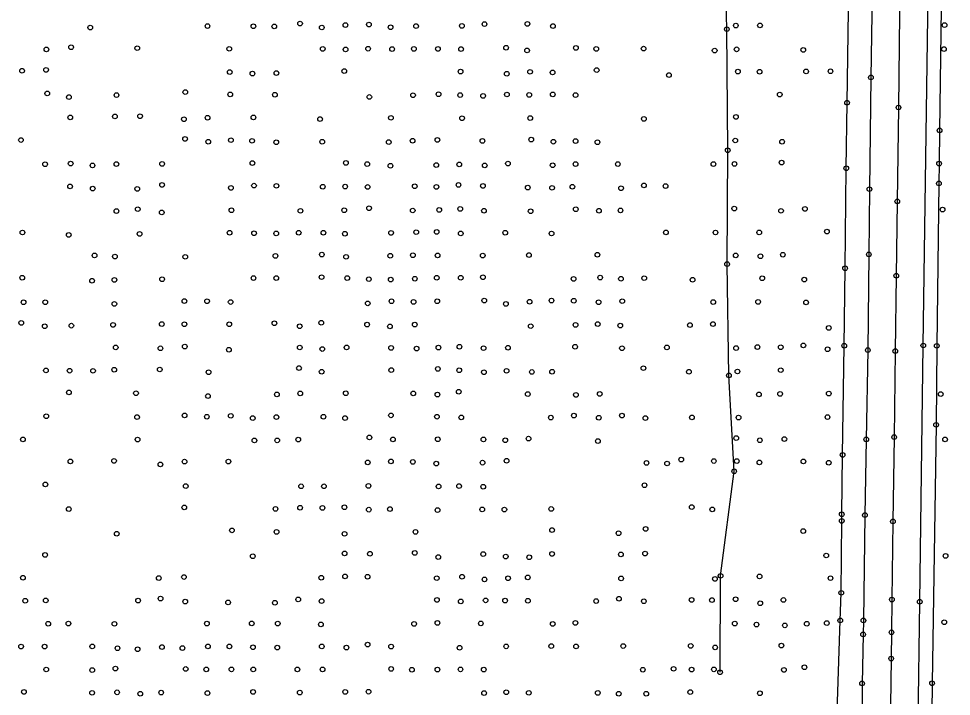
# Model space of a CAD drawing. Extents: x 20503438 to 20508873, y 7964251 to 7984667.
# Drawn here: x 20506282.2 to 20506681.4, y 7972464.8 to 7972754.9 of the extents above; entities that cross this region are included whole.
import ezdxf

# ---------------------------------------------------------------- set-up
doc = ezdxf.new("R2010")
doc.units = 0
for name, color, linetype in [('SurBreakLine', 7, 'Continuous'), ('SurDrainageArrowDown', 7, 'Continuous'), ('SurEdgeRoadPaved', 7, 'Continuous'), ('SurEdgeShoulderPaved', 7, 'Continuous'), ('SurPointsNonDTM', 7, 'Continuous'), ('SurSurveyPoints', 7, 'Continuous')]:
    doc.layers.add(name, color=color, linetype=linetype)

msp = doc.modelspace()

# ---------------------------------------------------------------- linework, layer by layer
at = {"layer": 'SurBreakLine'}
msp.add_lwpolyline([(20506663.33, 7973069.8), (20506662.94, 7973038.47), (20506662.68, 7973018.66), (20506661.96, 7972964.76), (20506661.55, 7972931.17), (20506661.22, 7972905.77), (20506660.66, 7972871.66), (20506660.1, 7972820.68), (20506659.81, 7972797.41), (20506659.27, 7972756.99), (20506658.77, 7972716.86), (20506658.27, 7972676.66), (20506657.84, 7972644.83), (20506657.39, 7972612.6), (20506656.92, 7972575.74), (20506656.4, 7972539.64), (20506655.94, 7972506.22), (20506655.78, 7972492.18), (20506655.64, 7972480.95), (20506655.39, 7972460.82)], dxfattribs=at)
at = {"layer": 'SurDrainageArrowDown'}
msp.add_lwpolyline([(20506582.39, 7972475.07), (20506582.65, 7972516.36), (20506588.45, 7972561.12), (20506586.2, 7972602.19), (20506585.43, 7972649.8), (20506585.69, 7972698.55), (20506585.31, 7972750.39), (20506584.27, 7972792.42), (20506582.67, 7972835.44), (20506573.89, 7972881.78), (20506561.94, 7972896), (20506559.1, 7972961.09), (20506557.3, 7973005.18), (20506553.75, 7973061.78), (20506550.66, 7973104.43), (20506542.34, 7973125.73), (20506530.42, 7973148.91), (20506526.31, 7973153.75), (20506522.97, 7973156.02), (20506521.88, 7973157.28)], dxfattribs=at)
at = {"layer": 'SurEdgeRoadPaved'}
for points in [[(20506653.73, 7971380.9), (20506654.7, 7971481.23), (20506657.38, 7971669.1), (20506659.55, 7971851.97), (20506660.98, 7971956.86), (20506661.2, 7971992.92), (20506662.91, 7972124.86), (20506664.2, 7972212.79), (20506664.61, 7972246.33), (20506665.88, 7972358.05), (20506666.2, 7972384.01), (20506666.76, 7972424.32), (20506667.23, 7972453.6), (20506667.84, 7972505.25), (20506669.4, 7972614.97), (20506671.57, 7972775.78), (20506671.83, 7972814.97), (20506672.54, 7972877.32), (20506673.22, 7972920.01), (20506674.66, 7973031.32), (20506676.22, 7973136.41)], [(20506632.33, 7972453.69), (20506633.86, 7972497.27), (20506634.28, 7972509.08), (20506634.46, 7972539.89), (20506634.5, 7972542.72), (20506634.87, 7972568.1), (20506635.54, 7972614.89), (20506635.94, 7972648.03), (20506636.41, 7972690.83), (20506636.74, 7972718.9), (20506637.35, 7972758.4), (20506637.77, 7972795.25), (20506638.07, 7972823.54), (20506638.49, 7972851.26), (20506639.1, 7972896.6), (20506639.51, 7972927.78), (20506639.8, 7972955.82), (20506639.83, 7972958.63), (20506640.06, 7972973.05), (20506640.4, 7972996.37), (20506641.08, 7973051.14)], [(20506651.1, 7973047.21), (20506650.35, 7972994.14), (20506650.04, 7972973.33), (20506649.71, 7972943.4), (20506649.2, 7972903.71), (20506648.69, 7972866.86), (20506648.26, 7972827.56), (20506647.9, 7972794.1), (20506647.45, 7972766.08), (20506646.99, 7972729.71), (20506646.31, 7972681.9), (20506646.08, 7972653.99), (20506645.65, 7972612.99), (20506644.96, 7972574.78), (20506644.4, 7972542.36), (20506643.74, 7972497.26), (20506643.62, 7972491.27), (20506643.19, 7972470.31), (20506643.14, 7972436.02)]]:
    msp.add_lwpolyline(points, dxfattribs=at)
at = {"layer": 'SurEdgeShoulderPaved'}
msp.add_lwpolyline([(20506681.39, 7973102.17), (20506680.61, 7973023.61), (20506678.88, 7972898.17), (20506677.96, 7972835.87), (20506677.24, 7972770.07), (20506676.37, 7972707.06), (20506676.17, 7972692.84), (20506676.07, 7972684.34), (20506675.16, 7972614.83), (20506674.88, 7972581.01), (20506673.14, 7972470.38), (20506671.33, 7972306.45)], dxfattribs=at)
at = {"layer": 'SurPointsNonDTM'}
for centre in [(20506565.78, 7972566.12), (20506562.53, 7972476.55)]:
    msp.add_circle(centre, 1, dxfattribs=at)
at = {"layer": 'SurSurveyPoints'}
for centre in [(20506402.64, 7972752.8), (20506422.08, 7972752.17), (20506432.13, 7972752.38), (20506481.6, 7972752.55), (20506499.94, 7972752.67), (20506589.16, 7972751.95), (20506599.5, 7972752), (20506678.47, 7972752.12), (20506312.89, 7972751.09), (20506363.05, 7972751.72), (20506382.68, 7972751.62), (20506391.65, 7972751.57), (20506411.95, 7972751.11), (20506441.42, 7972751.19), (20506452.31, 7972751.71), (20506471.92, 7972751.8), (20506510.9, 7972751.73), (20506585.31, 7972750.39), (20506294.1, 7972741.75), (20506304.68, 7972742.67), (20506332.99, 7972742.26), (20506372.38, 7972741.97), (20506412.37, 7972741.95), (20506422.15, 7972741.72), (20506431.78, 7972742.04), (20506442.06, 7972741.87), (20506451.36, 7972741.95), (20506461.66, 7972741.92), (20506471.57, 7972741.88), (20506490.85, 7972742.44), (20506499.8, 7972741.28), (20506520.69, 7972742.35), (20506529.42, 7972741.96), (20506549.68, 7972742.05), (20506580.1, 7972741.25), (20506589.5, 7972741.76), (20506618.01, 7972741.5), (20506678.23, 7972741.89), (20506283.69, 7972732.57), (20506293.95, 7972732.97), (20506372.55, 7972732.02), (20506421.59, 7972732.45), (20506471.34, 7972732.21), (20506501.09, 7972732.13), (20506529.6, 7972732.87), (20506590.04, 7972732.22), (20506599.33, 7972732.17), (20506619.25, 7972732.3), (20506629.67, 7972732.38), (20506382.3, 7972731.35), (20506392.54, 7972731.59), (20506491.13, 7972731.28), (20506510.76, 7972731.85), (20506560.52, 7972730.76), (20506646.99, 7972729.71), (20506294.49, 7972722.87), (20506303.74, 7972721.31), (20506324.1, 7972722.17), (20506353.56, 7972723.43), (20506372.77, 7972722.48), (20506391.89, 7972722.33), (20506432.31, 7972721.36), (20506451, 7972722.13), (20506461.93, 7972722.56), (20506471.18, 7972722.16), (20506481, 7972721.84), (20506491.21, 7972722.42), (20506500.74, 7972722.27), (20506510.83, 7972722.47), (20506520.57, 7972722.17), (20506607.93, 7972722.4), (20506636.74, 7972718.9), (20506658.77, 7972716.86), (20506304.32, 7972712.64), (20506323.43, 7972713.03), (20506334.17, 7972713.13), (20506363.08, 7972712.47), (20506382.72, 7972712.62), (20506441.56, 7972712.44), (20506471.98, 7972712.27), (20506501.16, 7972712.33), (20506549.8, 7972711.99), (20506589.22, 7972712.81), (20506352.97, 7972711.85), (20506411.22, 7972711.92), (20506676.37, 7972707.06), (20506283.23, 7972702.94), (20506353.45, 7972703.38), (20506363.37, 7972702.21), (20506373.1, 7972702.88), (20506382.11, 7972702.59), (20506392.47, 7972701.97), (20506412.13, 7972702.17), (20506440.61, 7972702.04), (20506450.83, 7972702.64), (20506461.42, 7972702.96), (20506480.72, 7972702.55), (20506501.6, 7972703.1), (20506511.07, 7972702.23), (20506520.55, 7972702.49), (20506529.94, 7972702.01), (20506588.94, 7972702.73), (20506608.97, 7972702.22), (20506585.69, 7972698.55), (20506293.55, 7972692.58), (20506304.49, 7972692.85), (20506313.83, 7972692.04), (20506324.06, 7972692.66), (20506343.62, 7972692.71), (20506382.26, 7972693.07), (20506422.27, 7972693.13), (20506431.41, 7972692.63), (20506460.95, 7972692.22), (20506470.8, 7972692.5), (20506481.67, 7972692.09), (20506491.65, 7972692.86), (20506510.77, 7972692.12), (20506520.57, 7972692.65), (20506538.66, 7972692.66), (20506579.57, 7972692.65), (20506588.59, 7972692.68), (20506608.74, 7972693.25), (20506676.17, 7972692.84), (20506441.35, 7972691.91), (20506636.41, 7972690.83), (20506676.07, 7972684.34), (20506304.23, 7972683.09), (20506313.91, 7972682.12), (20506333, 7972682.02), (20506343.59, 7972683.69), (20506373.1, 7972682.44), (20506382.95, 7972683.4), (20506392.53, 7972683.32), (20506412.38, 7972682.94), (20506421.97, 7972683), (20506431.58, 7972682.83), (20506451.73, 7972683.14), (20506461.02, 7972682.87), (20506470.47, 7972683.7), (20506480.94, 7972683.27), (20506500.11, 7972682.55), (20506510.52, 7972682.47), (20506519.19, 7972682.96), (20506540.03, 7972682.3), (20506549.83, 7972683.5), (20506559.07, 7972683.23), (20506646.31, 7972681.9), (20506658.27, 7972676.66), (20506324.09, 7972672.54), (20506333.18, 7972673.34), (20506373.3, 7972672.85), (20506402.82, 7972672.62), (20506421.55, 7972672.88), (20506432.2, 7972673.75), (20506450.86, 7972672.76), (20506462.21, 7972673), (20506471.2, 7972673.47), (20506481.38, 7972672.67), (20506501.35, 7972672.44), (20506520.67, 7972673.31), (20506530.56, 7972672.66), (20506539.8, 7972672.8), (20506588.48, 7972673.61), (20506608.49, 7972672.62), (20506618.75, 7972673.47), (20506677.63, 7972673.15), (20506343.45, 7972671.92), (20506283.85, 7972663.35), (20506303.65, 7972662.29), (20506334.01, 7972662.76), (20506372.52, 7972663.25), (20506382.98, 7972663.02), (20506392.46, 7972662.95), (20506402.07, 7972663.25), (20506412.66, 7972663.24), (20506421.85, 7972662.82), (20506441.62, 7972663.19), (20506452.37, 7972663.49), (20506461.13, 7972663.57), (20506471.43, 7972662.93), (20506490.45, 7972663.24), (20506510.3, 7972662.92), (20506559.25, 7972663.39), (20506580.46, 7972663.35), (20506599.16, 7972663.37), (20506628.14, 7972663.72), (20506314.7, 7972653.52), (20506323.44, 7972653.04), (20506353.55, 7972652.93), (20506392.12, 7972653.33), (20506411.98, 7972653.9), (20506422.38, 7972652.93), (20506441.29, 7972653.37), (20506450.95, 7972653.61), (20506461.52, 7972653.54), (20506480.85, 7972653.47), (20506500.63, 7972653.68), (20506529.92, 7972653.82), (20506589.09, 7972653.56), (20506599.7, 7972653.2), (20506609.27, 7972653.84), (20506646.08, 7972653.99), (20506585.43, 7972649.8), (20506411.88, 7972644.22), (20506480.94, 7972644.2), (20506635.94, 7972648.03), (20506657.84, 7972644.83), (20506283.74, 7972643.98), (20506313.64, 7972642.71), (20506323.21, 7972643.06), (20506343.62, 7972643.35), (20506382.74, 7972643.85), (20506392.5, 7972643.83), (20506422.84, 7972643.85), (20506432.1, 7972643.37), (20506441.46, 7972643.18), (20506451.78, 7972643.55), (20506461.15, 7972643.96), (20506471.42, 7972643.95), (20506519.72, 7972643.49), (20506531.1, 7972644.07), (20506540.01, 7972643.54), (20506549.96, 7972643.79), (20506570.67, 7972643.09), (20506600.46, 7972643.74), (20506618.44, 7972643.17), (20506284.33, 7972633.47), (20506293.64, 7972633.51), (20506323.18, 7972632.8), (20506353.15, 7972633.99), (20506362.87, 7972633.92), (20506372.96, 7972633.59), (20506431.61, 7972633.02), (20506441.8, 7972633.92), (20506451.23, 7972633.64), (20506461.35, 7972633.9), (20506481.49, 7972634.22), (20506490.75, 7972632.76), (20506500.89, 7972633.72), (20506510.27, 7972634.21), (20506519.8, 7972634.11), (20506530.42, 7972633.51), (20506540.55, 7972633.95), (20506579.48, 7972633.56), (20506598.7, 7972633.64), (20506619.2, 7972633.44), (20506283.36, 7972624.65), (20506391.67, 7972624.47), (20506411.75, 7972624.68), (20506293.37, 7972623.19), (20506304.78, 7972623.46), (20506322.63, 7972623.81), (20506343.5, 7972624.15), (20506353.17, 7972624.08), (20506372.38, 7972624.07), (20506402.5, 7972623.19), (20506431.35, 7972623.91), (20506441.15, 7972623.16), (20506451.77, 7972623.92), (20506501.36, 7972623.25), (20506520.55, 7972623.8), (20506530.04, 7972624.16), (20506539.72, 7972623.47), (20506569.53, 7972623.71), (20506579.37, 7972624.14), (20506628.94, 7972622.47), (20506323.75, 7972614.13), (20506342.91, 7972613.76), (20506353.33, 7972614.53), (20506372.19, 7972613.15), (20506402.51, 7972614.11), (20506412.16, 7972613.47), (20506422.59, 7972614.14), (20506441.63, 7972613.94), (20506452.53, 7972613.64), (20506461.88, 7972614.07), (20506470.89, 7972614.45), (20506481.2, 7972613.83), (20506491.65, 7972614.02), (20506520.38, 7972614.43), (20506540.44, 7972613.82), (20506559.64, 7972614.12), (20506589.28, 7972613.86), (20506598.4, 7972614.32), (20506608.38, 7972614.24), (20506618.05, 7972615.01), (20506628.4, 7972613.34), (20506635.54, 7972614.89), (20506645.65, 7972612.99), (20506657.39, 7972612.6), (20506669.4, 7972614.97), (20506675.16, 7972614.83), (20506293.93, 7972604.29), (20506323.12, 7972604.61), (20506342.59, 7972604.7), (20506402.21, 7972605.3), (20506441.71, 7972604.44), (20506461.63, 7972604.97), (20506470.78, 7972604.37), (20506549.59, 7972605.27), (20506608.37, 7972604.41), (20506304.04, 7972604.19), (20506314.05, 7972604.12), (20506363.52, 7972603.53), (20506411.91, 7972603.74), (20506481.35, 7972603.53), (20506491.04, 7972604.12), (20506501.85, 7972603.63), (20506510.53, 7972603.76), (20506569.09, 7972603.72), (20506586.2, 7972602.19), (20506589.85, 7972603.84), (20506303.77, 7972594.9), (20506332.45, 7972594.55), (20506363.26, 7972593.34), (20506392.73, 7972594.04), (20506402.72, 7972594.46), (20506422.24, 7972594.52), (20506451.12, 7972594.47), (20506461.46, 7972593.96), (20506470.56, 7972595.17), (20506500.13, 7972594.15), (20506520.74, 7972593.83), (20506530.89, 7972594.24), (20506599.06, 7972594.03), (20506608.1, 7972594.26), (20506628.94, 7972594.4), (20506676.84, 7972594.17), (20506294.05, 7972584.71), (20506332.91, 7972584.3), (20506353.25, 7972585.06), (20506362.77, 7972584.49), (20506373.01, 7972584.86), (20506392.52, 7972584.3), (20506412.68, 7972584.47), (20506441.58, 7972585.07), (20506461.24, 7972584.5), (20506519.86, 7972584.95), (20506540.42, 7972584.94), (20506628.39, 7972584.31), (20506382.39, 7972583.88), (20506421.92, 7972583.89), (20506471.68, 7972584.21), (20506509.99, 7972584.09), (20506530.51, 7972584.06), (20506550.44, 7972583.88), (20506570.39, 7972584.19), (20506590.33, 7972584.12), (20506674.88, 7972581.01), (20506284.06, 7972574.79), (20506333.15, 7972574.7), (20506383.12, 7972574.33), (20506392.89, 7972574.37), (20506401.9, 7972574.67), (20506432.32, 7972575.6), (20506442.43, 7972574.77), (20506461.61, 7972574.82), (20506481.16, 7972574.76), (20506490.48, 7972574.38), (20506500.44, 7972575.09), (20506530.12, 7972574.05), (20506589.31, 7972575.33), (20506599.43, 7972574.41), (20506609.92, 7972574.92), (20506644.96, 7972574.78), (20506656.92, 7972575.74), (20506678.71, 7972574.77), (20506304.37, 7972565.35), (20506323.04, 7972565.57), (20506353.23, 7972565.24), (20506371.98, 7972565.29), (20506431.63, 7972564.93), (20506441.55, 7972565.37), (20506450.92, 7972565.15), (20506460.95, 7972564.39), (20506480.77, 7972564.81), (20506491.06, 7972565.62), (20506550.93, 7972564.7), (20506559.72, 7972564.45), (20506579.74, 7972565.52), (20506589.58, 7972565.5), (20506599.25, 7972564.94), (20506618.07, 7972565.36), (20506628.92, 7972564.78), (20506634.87, 7972568.1), (20506342.88, 7972564.07), (20506588.45, 7972561.12), (20506293.66, 7972555.5), (20506353.73, 7972554.76), (20506403.11, 7972554.68), (20506412.88, 7972554.68), (20506431.92, 7972554.88), (20506461.96, 7972554.63), (20506470.69, 7972554.76), (20506481.05, 7972554.5), (20506550.07, 7972555.15), (20506303.69, 7972544.95), (20506353.13, 7972545.65), (20506392.15, 7972545.02), (20506402.68, 7972545.53), (20506412.25, 7972545.45), (20506421.67, 7972545.7), (20506432.08, 7972544.69), (20506441.13, 7972544.95), (20506461.51, 7972544.49), (20506480.61, 7972544.78), (20506490.09, 7972544.73), (20506510.15, 7972544.98), (20506570.28, 7972545.77), (20506579.07, 7972544.81), (20506634.5, 7972542.72), (20506644.4, 7972542.36), (20506550.54, 7972536.43), (20506634.46, 7972539.89), (20506656.4, 7972539.64), (20506324.19, 7972534.38), (20506373.51, 7972535.84), (20506392.61, 7972535.19), (20506421.7, 7972534.35), (20506452.07, 7972535.17), (20506510.5, 7972535.97), (20506538.95, 7972534.62), (20506618, 7972535.54), (20506293.56, 7972525.29), (20506382.42, 7972524.76), (20506421.72, 7972525.97), (20506432.58, 7972525.81), (20506451.76, 7972526.15), (20506461.81, 7972524.39), (20506481.04, 7972525.67), (20506490.67, 7972524.61), (20506510.52, 7972525.73), (20506539.97, 7972525.56), (20506550.31, 7972525.9), (20506627.86, 7972525.07), (20506678.9, 7972524.89), (20506500.72, 7972524.31), (20506284.07, 7972515.56), (20506342.2, 7972515.41), (20506352.99, 7972515.86), (20506411.75, 7972515.57), (20506421.92, 7972516.13), (20506431.55, 7972515.99), (20506461.14, 7972515.36), (20506471.99, 7972515.96), (20506481.6, 7972514.83), (20506491.67, 7972515.32), (20506500.13, 7972515.69), (20506540.06, 7972515.24), (20506580.23, 7972515.03), (20506582.65, 7972516.36), (20506599.3, 7972516.1), (20506629.67, 7972515.36), (20506634.28, 7972509.08), (20506285.05, 7972505.67), (20506293.81, 7972505.83), (20506333.36, 7972505.76), (20506342.95, 7972506.63), (20506353.52, 7972505.32), (20506371.87, 7972504.96), (20506391.89, 7972504.83), (20506401.88, 7972506.24), (20506411.9, 7972505.54), (20506461.25, 7972506.04), (20506471.44, 7972505.44), (20506482.09, 7972505.87), (20506490.42, 7972505.76), (20506500.15, 7972505.68), (20506529.38, 7972505.56), (20506539.14, 7972506.57), (20506549.78, 7972505.5), (20506570.24, 7972506.04), (20506578.93, 7972505.99), (20506589.06, 7972506.33), (20506599.59, 7972504.61), (20506609.54, 7972506.02), (20506655.94, 7972506.22), (20506667.84, 7972505.25), (20506633.86, 7972497.27), (20506643.74, 7972497.26), (20506678.38, 7972496.5), (20506294.88, 7972495.86), (20506303.53, 7972495.95), (20506323.22, 7972495.82), (20506362.79, 7972495.91), (20506381.98, 7972496), (20506393.09, 7972495.94), (20506411.57, 7972495.57), (20506451.49, 7972495.79), (20506461.47, 7972496.19), (20506480.03, 7972496.02), (20506510.78, 7972495.75), (20506520.49, 7972496.23), (20506588.7, 7972495.93), (20506598, 7972495.52), (20506610.13, 7972495.17), (20506619.52, 7972495.83), (20506628.08, 7972496.13), (20506643.62, 7972491.27), (20506655.78, 7972492.18), (20506283.27, 7972486.08), (20506293.35, 7972486.05), (20506313.75, 7972486.12), (20506324.53, 7972485.37), (20506333.13, 7972484.92), (20506343.54, 7972485.86), (20506352.33, 7972485.45), (20506363.24, 7972486.15), (20506372.42, 7972486.16), (20506382.52, 7972485.77), (20506392.93, 7972485.64), (20506411.95, 7972486.13), (20506422.52, 7972485.65), (20506431.59, 7972486.92), (20506441.64, 7972486.08), (20506470.94, 7972485.56), (20506490.87, 7972486.18), (20506510.17, 7972486.26), (20506520.77, 7972486.14), (20506540.96, 7972486.32), (20506569.83, 7972486.39), (20506580.31, 7972485.72), (20506608.66, 7972486.49), (20506655.64, 7972480.95), (20506323.62, 7972476.67), (20506441.65, 7972476.51), (20506618.52, 7972477.21), (20506294.06, 7972476.26), (20506313.71, 7972475.99), (20506353.72, 7972476.48), (20506362.52, 7972476.3), (20506373.3, 7972476.33), (20506382.63, 7972476.28), (20506401.53, 7972476.32), (20506412.29, 7972476.3), (20506450.52, 7972476.17), (20506461.46, 7972476.21), (20506471.33, 7972476.33), (20506481.29, 7972476.22), (20506549.36, 7972476.18), (20506570.25, 7972476.21), (20506579.76, 7972476.33), (20506582.39, 7972475.07), (20506609.74, 7972476.1), (20506643.19, 7972470.31), (20506673.14, 7972470.38), (20506284.5, 7972466.67), (20506313.66, 7972466.27), (20506324.36, 7972466.49), (20506334.29, 7972465.88), (20506343.22, 7972466.38), (20506363.03, 7972466.14), (20506382.58, 7972466.67), (20506402.55, 7972466.41), (20506421.98, 7972466.68), (20506431.96, 7972466.77), (20506481.43, 7972466.18), (20506490.92, 7972466.55), (20506500.55, 7972466.28), (20506530.09, 7972466.25), (20506539.04, 7972465.88), (20506550.79, 7972465.89), (20506569.67, 7972466.58), (20506599.45, 7972466.09)]:
    msp.add_circle(centre, 1, dxfattribs=at)

doc.saveas('drawing.dxf')
